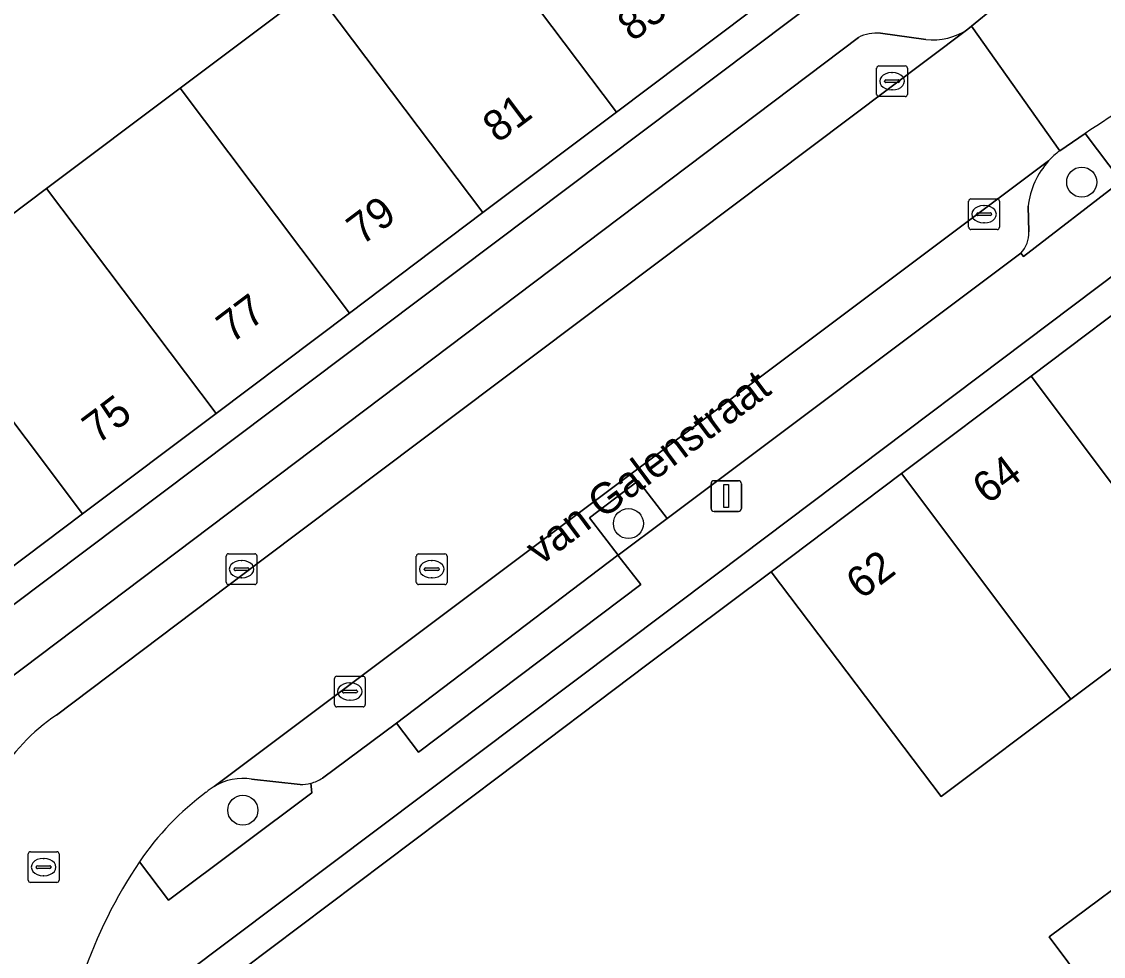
# Model space of a CAD drawing. Extents: x 160377 to 161131, y 383938 to 384853.
# Drawn here: x 160494.57 to 160529.76, y 384698.73 to 384729.14 of the extents above; entities that cross this region are included whole.
import ezdxf

# ---------------------------------------------------------------- set-up
doc = ezdxf.new("R2010")
doc.units = 0
for name, color, linetype in [('IMGEO_Boom', 7, 'Continuous'), ('IMGEO_Erf', 7, 'Continuous'), ('IMGEO_Groenvoorziening', 7, 'Continuous'), ('IMGEO_Kolk', 7, 'Continuous'), ('IMGEO_Lichtmast', 7, 'Continuous'), ('IMGEO_Openbare_ruimte_label', 7, 'Continuous'), ('IMGEO_Pand', 7, 'Continuous'), ('IMGEO_Pand_nummerreeks', 7, 'Continuous'), ('IMGEO_Parkeervlak_open', 7, 'Continuous'), ('IMGEO_Rijbaan_lokaal_open', 7, 'Continuous'), ('IMGEO_Rioolput', 7, 'Continuous'), ('IMGEO_Voetpad_open', 7, 'Continuous')]:
    doc.layers.add(name, color=color, linetype=linetype)

msp = doc.modelspace()

# ---------------------------------------------------------------- linework, layer by layer
at = {"layer": 'IMGEO_Boom'}
for centre in [(160529.052, 384723.921), (160514.31, 384712.814), (160501.768, 384703.487)]:
    msp.add_circle(centre, 0.489, dxfattribs=at)
at = {"layer": 'IMGEO_Erf'}
for points in [[(160487, 384704.676), (160523.198, 384731.929), (160524.022, 384732.549), (160520.501, 384737.216), (160515.137, 384744.326), (160514.313, 384743.664), (160510.755, 384744.223), (160511.925, 384742.54), (160509.436, 384740.806), (160506.946, 384739.072), (160505.784, 384740.768), (160501.88, 384738.087), (160503.052, 384736.392), (160500.558, 384734.669), (160498.065, 384732.947), (160496.919, 384734.648), (160492.969, 384731.932)], [(160491.047, 384720.451), (160495.388, 384723.716), (160499.729, 384726.981), (160504.07, 384730.246), (160508.411, 384733.512), (160512.752, 384736.777), (160517.093, 384740.042), (160522.597, 384732.728), (160518.257, 384729.462), (160513.917, 384726.196), (160509.576, 384722.929), (160505.236, 384719.663), (160500.896, 384716.397), (160496.556, 384713.131), (160492.216, 384709.865)], [(160603.494, 384626.95), (160531.839, 384722.221), (160517.199, 384711.18), (160499.817, 384698.107), (160499.831, 384681.477), (160544.574, 384628.905), (160558.691, 384612.377)], [(160500.864, 384697.632), (160510.089, 384704.569), (160514.905, 384708.218), (160518.956, 384711.247), (160523.193, 384714.437), (160527.406, 384717.609), (160531.609, 384720.774), (160537.135, 384713.433), (160541.897, 384707.114), (160542.734, 384706.008), (160546.009, 384701.656), (160549.284, 384697.303)], [(160538.684, 384696.143), (160535.415, 384700.495), (160537.673, 384702.203), (160542.734, 384706.008), (160541.897, 384707.114), (160537.135, 384713.433), (160532.917, 384710.267), (160528.7, 384707.101), (160524.482, 384703.935), (160518.956, 384711.247), (160514.905, 384708.218), (160510.089, 384704.569), (160500.864, 384697.632)]]:
    msp.add_lwpolyline(points, dxfattribs=at)
msp.add_lwpolyline([(160527.994, 384699.366), (160530.449, 384701.194), (160531.654, 384699.542), (160529.203, 384697.743)], close=True, dxfattribs=at)
at = {"layer": 'IMGEO_Groenvoorziening'}
for points in [[(160527.068, 384721.614), (160527.161, 384721.5), (160530.331, 384723.959), (160529.167, 384725.508)], [(160529.167, 384725.508), (160528.337, 384724.941)], [(160527.31, 384723.138), (160527.332, 384722.305)], [(160503.629, 384704.321), (160502.054, 384704.502)], [(160498.407, 384701.809), (160499.356, 384700.561), (160504.016, 384704.049), (160503.981, 384704.368)]]:
    msp.add_lwpolyline(points, dxfattribs=at)
msp.add_lwpolyline([(160513.978, 384711.79), (160515.566, 384712.983), (160514.629, 384714.209), (160513.039, 384713.003)], close=True, dxfattribs=at)
for centre, radius, start, end in [((160529.876, 384722.894), 2.561, 126.9516, 137.911), ((160529.922, 384722.844), 2.628, 137.7577, 173.5832), ((160526.449, 384722.247), 0.885, 314.3946, 3.7861), ((160501.787, 384702.667), 1.854, 81.7223, 120.7888), ((160501.833, 384702.607), 1.929, 121.0401, 130.4559), ((160503.625, 384705.694), 1.373, 270.1739, 285.0367), ((160506.235, 384696.475), 9.473, 126.6459, 145.7281)]:
    msp.add_arc(centre, radius, start, end, dxfattribs=at)
at = {"layer": 'IMGEO_Kolk'}
for p, q in [((160522.383, 384726.779), (160522.383, 384727.631)), ((160522.458, 384727.705), (160523.31, 384727.705)), ((160522.871, 384727.485), (160522.896, 384727.485)), ((160523.384, 384727.631), (160523.384, 384726.779)), ((160522.642, 384727.199), (160522.642, 384727.211)), ((160523.08, 384727.162), (160522.682, 384727.162)), ((160522.685, 384727.248), (160523.083, 384727.248)), ((160523.126, 384727.211), (160523.126, 384727.199)), ((160523.31, 384726.705), (160522.458, 384726.705)), ((160522.894, 384726.925), (160522.869, 384726.925)), ((160525.375, 384722.453), (160525.375, 384723.305)), ((160525.45, 384723.379), (160526.302, 384723.379)), ((160525.863, 384723.159), (160525.888, 384723.159)), ((160526.376, 384723.305), (160526.376, 384722.453)), ((160525.634, 384722.873), (160525.634, 384722.885)), ((160526.072, 384722.836), (160525.674, 384722.836)), ((160525.677, 384722.922), (160526.075, 384722.922)), ((160526.118, 384722.885), (160526.118, 384722.873)), ((160525.886, 384722.599), (160525.861, 384722.599)), ((160526.302, 384722.379), (160525.45, 384722.379)), ((160501.228, 384710.904), (160501.228, 384711.756)), ((160501.303, 384711.83), (160502.155, 384711.83)), ((160501.716, 384711.61), (160501.741, 384711.61)), ((160502.229, 384711.756), (160502.229, 384710.904)), ((160501.487, 384711.324), (160501.487, 384711.336)), ((160501.925, 384711.287), (160501.527, 384711.287)), ((160501.53, 384711.373), (160501.928, 384711.373)), ((160501.971, 384711.336), (160501.971, 384711.324)), ((160501.739, 384711.05), (160501.714, 384711.05)), ((160502.155, 384710.83), (160501.303, 384710.83)), ((160504.75, 384706.921), (160504.75, 384707.773)), ((160504.825, 384707.847), (160505.677, 384707.847)), ((160505.751, 384707.773), (160505.751, 384706.921)), ((160505.009, 384707.341), (160505.009, 384707.353)), ((160505.052, 384707.39), (160505.45, 384707.39)), ((160505.238, 384707.627), (160505.263, 384707.627)), ((160505.493, 384707.353), (160505.493, 384707.341)), ((160505.447, 384707.304), (160505.049, 384707.304)), ((160505.261, 384707.067), (160505.236, 384707.067)), ((160505.677, 384706.847), (160504.825, 384706.847))]:
    msp.add_line(p, q, dxfattribs=at)
for points in [[(160522.383, 384726.779), (160522.383, 384727.631)], [(160522.458, 384727.705), (160523.31, 384727.705)], [(160523.384, 384727.631), (160523.384, 384726.779)], [(160523.31, 384726.705), (160522.458, 384726.705)], [(160525.375, 384722.453), (160525.375, 384723.305)], [(160525.45, 384723.379), (160526.302, 384723.379)], [(160526.376, 384723.305), (160526.376, 384722.453)], [(160526.302, 384722.379), (160525.45, 384722.379)], [(160501.228, 384710.904), (160501.228, 384711.756)], [(160501.303, 384711.83), (160502.155, 384711.83)], [(160502.229, 384711.756), (160502.229, 384710.904)], [(160502.155, 384710.83), (160501.303, 384710.83)], [(160504.75, 384706.921), (160504.75, 384707.773)], [(160504.825, 384707.847), (160505.677, 384707.847)], [(160505.751, 384707.773), (160505.751, 384706.921)], [(160505.677, 384706.847), (160504.825, 384706.847)]]:
    msp.add_lwpolyline(points, dxfattribs=at)
for centre, radius, start, end in [((160522.46, 384727.629), 0.0765, 91.552, 178.448), ((160522.46, 384727.629), 0.0765, 91.552, 178.448), ((160523.308, 384727.629), 0.0765, 1.552, 88.448), ((160523.308, 384727.629), 0.0765, 1.552, 88.448), ((160522.682, 384727.208), 0.0403, 85.8775, 175.7526), ((160522.679, 384727.198), 0.0366, 178.938, 274.7102), ((160523.083, 384727.205), 0.043, 264.8664, 352.4533), ((160523.087, 384727.21), 0.0386, 1.7309, 96.639), ((160522.46, 384726.781), 0.0765, 181.552, 268.448), ((160522.46, 384726.781), 0.0765, 181.552, 268.448), ((160523.308, 384726.781), 0.0765, 271.552, 358.448), ((160523.308, 384726.781), 0.0765, 271.552, 358.448), ((160525.452, 384723.303), 0.0765, 91.552, 178.448), ((160525.452, 384723.303), 0.0765, 91.552, 178.448), ((160526.3, 384723.303), 0.0765, 1.552, 88.448), ((160526.3, 384723.303), 0.0765, 1.552, 88.448), ((160525.674, 384722.882), 0.0403, 85.8775, 175.7526), ((160525.671, 384722.872), 0.0366, 178.938, 274.7102), ((160526.075, 384722.879), 0.043, 264.8664, 352.4533), ((160526.079, 384722.884), 0.0386, 1.7309, 96.639), ((160525.452, 384722.455), 0.0765, 181.552, 268.448), ((160525.452, 384722.455), 0.0765, 181.552, 268.448), ((160526.3, 384722.455), 0.0765, 271.552, 358.448), ((160526.3, 384722.455), 0.0765, 271.552, 358.448), ((160501.305, 384711.754), 0.0765, 91.552, 178.448), ((160501.305, 384711.754), 0.0765, 91.552, 178.448), ((160502.153, 384711.754), 0.0765, 1.552, 88.448), ((160502.153, 384711.754), 0.0765, 1.552, 88.448), ((160501.527, 384711.333), 0.0403, 85.8775, 175.7526), ((160501.524, 384711.323), 0.0366, 178.938, 274.7102), ((160501.928, 384711.33), 0.043, 264.8664, 352.4533), ((160501.932, 384711.335), 0.0386, 1.7309, 96.639), ((160501.305, 384710.906), 0.0765, 181.552, 268.448), ((160501.305, 384710.906), 0.0765, 181.552, 268.448), ((160502.153, 384710.906), 0.0765, 271.552, 358.448), ((160502.153, 384710.906), 0.0765, 271.552, 358.448), ((160504.827, 384707.771), 0.0765, 91.552, 178.448), ((160504.827, 384707.771), 0.0765, 91.552, 178.448), ((160505.675, 384707.771), 0.0765, 1.552, 88.448), ((160505.675, 384707.771), 0.0765, 1.552, 88.448), ((160505.049, 384707.35), 0.0403, 85.8775, 175.7526), ((160505.046, 384707.34), 0.0366, 178.938, 274.7102), ((160505.45, 384707.347), 0.043, 264.8664, 352.4533), ((160505.454, 384707.352), 0.0386, 1.7309, 96.639), ((160504.827, 384706.923), 0.0765, 181.552, 268.448), ((160504.827, 384706.923), 0.0765, 181.552, 268.448), ((160505.675, 384706.923), 0.0765, 271.552, 358.448), ((160505.675, 384706.923), 0.0765, 271.552, 358.448)]:
    msp.add_arc(centre, radius, start, end, dxfattribs=at)
for centre, major_axis, ratio, start_param, end_param in [((160522.87, 384727.205), (-0.387, 0.002), 0.722429, 4.712389, 7.853982), ((160522.895, 384727.205), (-0.39, 0.002), 0.717154, 1.570796, 4.712389), ((160525.862, 384722.879), (-0.387, 0.002), 0.722429, 4.712389, 7.853982), ((160525.887, 384722.879), (-0.39, 0.002), 0.717154, 1.570796, 4.712389), ((160501.715, 384711.33), (-0.387, 0.002), 0.722429, 4.712389, 7.853982), ((160501.74, 384711.33), (-0.39, 0.002), 0.717154, 1.570796, 4.712389), ((160505.237, 384707.347), (-0.387, 0.002), 0.722429, 4.712389, 7.853982), ((160505.262, 384707.347), (-0.39, 0.002), 0.717154, 1.570796, 4.712389)]:
    msp.add_ellipse(centre, major_axis=major_axis, ratio=ratio, start_param=start_param, end_param=end_param, dxfattribs=at)
at = {"layer": 'IMGEO_Lichtmast'}
for p, q in [((160516.996, 384713.307), (160516.996, 384714.107)), ((160516.996, 384714.107), (160516.996, 384713.307)), ((160517.096, 384714.207), (160517.886, 384714.207)), ((160517.886, 384714.207), (160517.096, 384714.207)), ((160517.986, 384714.107), (160517.986, 384713.307)), ((160517.986, 384713.307), (160517.986, 384714.107)), ((160517.886, 384713.207), (160517.096, 384713.207)), ((160517.096, 384713.207), (160517.886, 384713.207))]:
    msp.add_line(p, q, dxfattribs=at)
msp.add_lwpolyline([(160517.416, 384714.082), (160517.566, 384714.082), (160517.566, 384713.332), (160517.416, 384713.332), (160517.416, 384714.082)], dxfattribs=at)
for centre, start, end in [((160517.096, 384714.107), 90, 180), ((160517.096, 384714.107), 90, 180), ((160517.886, 384714.107), 0, 90), ((160517.886, 384714.107), 360, 90), ((160517.096, 384713.307), 180, 270), ((160517.096, 384713.307), 180, 270), ((160517.886, 384713.307), 270, 0), ((160517.886, 384713.307), 270, 0)]:
    msp.add_arc(centre, 0.1, start, end, dxfattribs=at)
at = {"layer": 'IMGEO_Pand'}
for points in [[(160512.752, 384736.777), (160508.411, 384733.512), (160513.917, 384726.196), (160518.257, 384729.462)], [(160508.411, 384733.512), (160504.07, 384730.246), (160509.576, 384722.929), (160513.917, 384726.196)], [(160504.07, 384730.246), (160499.729, 384726.981), (160505.236, 384719.663), (160509.576, 384722.929)], [(160499.729, 384726.981), (160495.388, 384723.716), (160500.896, 384716.397), (160505.236, 384719.663)], [(160495.388, 384723.716), (160491.047, 384720.451), (160496.556, 384713.131), (160500.896, 384716.397)], [(160527.406, 384717.609), (160532.917, 384710.267), (160537.135, 384713.433), (160531.609, 384720.774)], [(160491.047, 384720.451), (160486.706, 384717.186), (160492.216, 384709.865), (160496.556, 384713.131)], [(160527.406, 384717.609), (160523.193, 384714.437), (160528.7, 384707.101), (160532.917, 384710.267)], [(160523.193, 384714.437), (160518.956, 384711.247), (160524.482, 384703.935), (160528.7, 384707.101)], [(160531.654, 384699.542), (160530.449, 384701.194), (160527.994, 384699.366), (160529.203, 384697.743)]]:
    msp.add_lwpolyline(points, close=True, dxfattribs=at)
at = {"layer": 'IMGEO_Parkeervlak_open'}
for points in [[(160495.707, 384706.579), (160502.428, 384711.651), (160525.346, 384728.904)], [(160521.788, 384728.629), (160494.057, 384707.68)], [(160523.979, 384728.562), (160522.51, 384728.764)], [(160527.976, 384724.611), (160500.838, 384704.26)], [(160527.332, 384722.305), (160527.31, 384723.138)], [(160504.356, 384704.528), (160506.761, 384706.321), (160513.968, 384711.783), (160513.978, 384711.79), (160513.039, 384713.003), (160514.629, 384714.209), (160515.566, 384712.983), (160527.068, 384721.614)], [(160502.054, 384704.502), (160503.629, 384704.321)]]:
    msp.add_lwpolyline(points, dxfattribs=at)
for centre, radius, start, end in [((160524.211, 384730.537), 1.989, 263.2944, 304.7978), ((160522.376, 384727.48), 1.291, 84.0601, 117.1217), ((160529.922, 384722.844), 2.628, 137.7577, 173.5832), ((160526.449, 384722.247), 0.885, 314.3946, 3.7861), ((160499.383, 384701.137), 6.568, 124.0356, 148.8888), ((160501.787, 384702.667), 1.854, 81.7223, 120.7888), ((160503.629, 384705.712), 1.389, 284.6698, 301.5428), ((160503.625, 384705.694), 1.373, 270.1739, 285.0367)]:
    msp.add_arc(centre, radius, start, end, dxfattribs=at)
at = {"layer": 'IMGEO_Rijbaan_lokaal_open'}
for points in [[(160526.24, 384729.625), (160525.467, 384728.995), (160528.337, 384724.941), (160529.167, 384725.508)], [(160528.337, 384724.941), (160525.467, 384728.995), (160525.346, 384728.904), (160502.428, 384711.651), (160495.707, 384706.579)], [(160500.838, 384704.26), (160527.976, 384724.611)]]:
    msp.add_lwpolyline(points, dxfattribs=at)
for centre, radius, start, end in [((160558.831, 384681.198), 53.323, 119.955, 123.8012), ((160529.876, 384722.894), 2.561, 126.9516, 137.911), ((160499.383, 384701.137), 6.568, 124.0356, 148.8888), ((160501.833, 384702.607), 1.929, 121.0401, 130.4559), ((160506.235, 384696.475), 9.473, 126.6459, 145.7281), ((160511.705, 384692.883), 16.016, 146.1288, 175.8455)]:
    msp.add_arc(centre, radius, start, end, dxfattribs=at)
at = {"layer": 'IMGEO_Rioolput'}
for p, q in [((160507.411, 384710.901), (160507.411, 384711.753)), ((160507.486, 384711.827), (160508.338, 384711.827)), ((160507.899, 384711.607), (160507.924, 384711.607)), ((160508.412, 384711.753), (160508.412, 384710.901)), ((160507.67, 384711.321), (160507.67, 384711.333)), ((160508.108, 384711.284), (160507.71, 384711.284)), ((160507.713, 384711.37), (160508.111, 384711.37)), ((160508.154, 384711.333), (160508.154, 384711.321)), ((160507.922, 384711.047), (160507.897, 384711.047)), ((160508.338, 384710.827), (160507.486, 384710.827)), ((160494.789, 384701.21), (160494.789, 384702.062)), ((160494.864, 384702.136), (160495.716, 384702.136)), ((160495.79, 384702.062), (160495.79, 384701.21)), ((160495.277, 384701.916), (160495.302, 384701.916)), ((160495.048, 384701.63), (160495.048, 384701.642)), ((160495.486, 384701.593), (160495.088, 384701.593)), ((160495.091, 384701.679), (160495.489, 384701.679)), ((160495.3, 384701.356), (160495.275, 384701.356)), ((160495.532, 384701.642), (160495.532, 384701.63)), ((160495.716, 384701.136), (160494.864, 384701.136))]:
    msp.add_line(p, q, dxfattribs=at)
for points in [[(160507.411, 384710.901), (160507.411, 384711.753)], [(160507.486, 384711.827), (160508.338, 384711.827)], [(160508.412, 384711.753), (160508.412, 384710.901)], [(160508.338, 384710.827), (160507.486, 384710.827)], [(160494.789, 384701.21), (160494.789, 384702.062)], [(160494.864, 384702.136), (160495.716, 384702.136)], [(160495.79, 384702.062), (160495.79, 384701.21)], [(160495.716, 384701.136), (160494.864, 384701.136)]]:
    msp.add_lwpolyline(points, dxfattribs=at)
for centre, radius, start, end in [((160507.488, 384711.751), 0.0765, 91.552, 178.448), ((160507.488, 384711.751), 0.0765, 91.552, 178.448), ((160508.336, 384711.751), 0.0765, 1.552, 88.448), ((160508.336, 384711.751), 0.0765, 1.552, 88.448), ((160507.71, 384711.33), 0.0403, 85.8775, 175.7526), ((160507.707, 384711.32), 0.0366, 178.938, 274.7102), ((160508.111, 384711.327), 0.043, 264.8664, 352.4533), ((160508.115, 384711.332), 0.0386, 1.7309, 96.639), ((160507.488, 384710.903), 0.0765, 181.552, 268.448), ((160507.488, 384710.903), 0.0765, 181.552, 268.448), ((160508.336, 384710.903), 0.0765, 271.552, 358.448), ((160508.336, 384710.903), 0.0765, 271.552, 358.448), ((160494.866, 384702.06), 0.0765, 91.552, 178.448), ((160494.866, 384702.06), 0.0765, 91.552, 178.448), ((160495.714, 384702.06), 0.0765, 1.552, 88.448), ((160495.714, 384702.06), 0.0765, 1.552, 88.448), ((160495.088, 384701.639), 0.0403, 85.8775, 175.7526), ((160495.085, 384701.629), 0.0366, 178.938, 274.7102), ((160495.489, 384701.636), 0.043, 264.8664, 352.4533), ((160495.493, 384701.641), 0.0386, 1.7309, 96.639), ((160494.866, 384701.212), 0.0765, 181.552, 268.448), ((160494.866, 384701.212), 0.0765, 181.552, 268.448), ((160495.714, 384701.212), 0.0765, 271.552, 358.448), ((160495.714, 384701.212), 0.0765, 271.552, 358.448)]:
    msp.add_arc(centre, radius, start, end, dxfattribs=at)
for centre, major_axis, ratio, start_param, end_param in [((160507.898, 384711.327), (-0.387, 0.002), 0.722429, 4.712389, 7.853982), ((160507.923, 384711.327), (-0.39, 0.002), 0.717154, 1.570796, 4.712389), ((160495.276, 384701.636), (-0.387, 0.002), 0.722429, 4.712389, 7.853982), ((160495.301, 384701.636), (-0.39, 0.002), 0.717154, 1.570796, 4.712389)]:
    msp.add_ellipse(centre, major_axis=major_axis, ratio=ratio, start_param=start_param, end_param=end_param, dxfattribs=at)
at = {"layer": 'IMGEO_Voetpad_open'}
for points in [[(160525.346, 384728.904), (160525.467, 384728.995), (160526.24, 384729.625), (160524.022, 384732.549), (160523.198, 384731.929), (160487, 384704.676), (160487.022, 384676.465), (160524.356, 384632.684), (160526.662, 384629.966)], [(160494.057, 384707.68), (160521.788, 384728.629)], [(160522.51, 384728.764), (160523.979, 384728.562)], [(160529.167, 384725.508), (160530.331, 384723.959), (160527.161, 384721.5), (160527.068, 384721.614), (160515.566, 384712.983), (160513.978, 384711.79), (160513.968, 384711.783), (160514.716, 384710.828), (160507.483, 384705.377), (160506.761, 384706.321), (160504.356, 384704.528)], [(160610.459, 384499.743), (160614.226, 384500.488), (160611.199, 384533.452), (160609.42, 384552.826), (160588.469, 384577.392), (160578.674, 384588.862), (160577.214, 384590.588), (160574.938, 384593.252), (160571.697, 384597.097), (160570.15, 384598.933), (160561.787, 384608.701), (160558.691, 384612.377), (160544.574, 384628.905), (160499.831, 384681.477), (160499.817, 384698.107), (160517.199, 384711.18), (160531.839, 384722.221), (160534.832, 384724.029)], [(160503.981, 384704.368), (160504.016, 384704.049), (160499.356, 384700.561), (160498.407, 384701.809)]]:
    msp.add_lwpolyline(points, dxfattribs=at)
msp.add_lwpolyline([(160513.968, 384711.783), (160506.761, 384706.321), (160507.483, 384705.377), (160514.716, 384710.828)], close=True, dxfattribs=at)
for centre, radius, start, end in [((160524.211, 384730.537), 1.989, 263.2944, 304.7978), ((160522.376, 384727.48), 1.291, 84.0601, 117.1217), ((160558.831, 384681.198), 53.323, 119.955, 123.8012), ((160503.629, 384705.712), 1.389, 284.6698, 301.5428), ((160511.705, 384692.883), 16.016, 146.1288, 175.8455)]:
    msp.add_arc(centre, radius, start, end, dxfattribs=at)

# ---------------------------------------------------------------- texts
at = {"layer": 'IMGEO_Openbare_ruimte_label'}
msp.add_text('van Galenstraat', height=1, rotation=36.7095, dxfattribs=at).set_placement((160511.444, 384711.431))
at = {"layer": 'IMGEO_Pand_nummerreeks'}
for s, rotation, p in [('83', 36.9615, (160514.443, 384728.468)), ('81', 36.9615, (160510.06, 384725.17)), ('79', 36.9615, (160505.638, 384721.842)), ('77', 36.9615, (160501.403, 384718.655)), ('75', 36.9615, (160497.039, 384715.371)), ('64', 36.9787, (160525.988, 384713.412)), ('62', 36.9787, (160521.879, 384710.318))]:
    msp.add_text(s, height=1, rotation=rotation, dxfattribs=at).set_placement(p)

doc.saveas('drawing.dxf')
